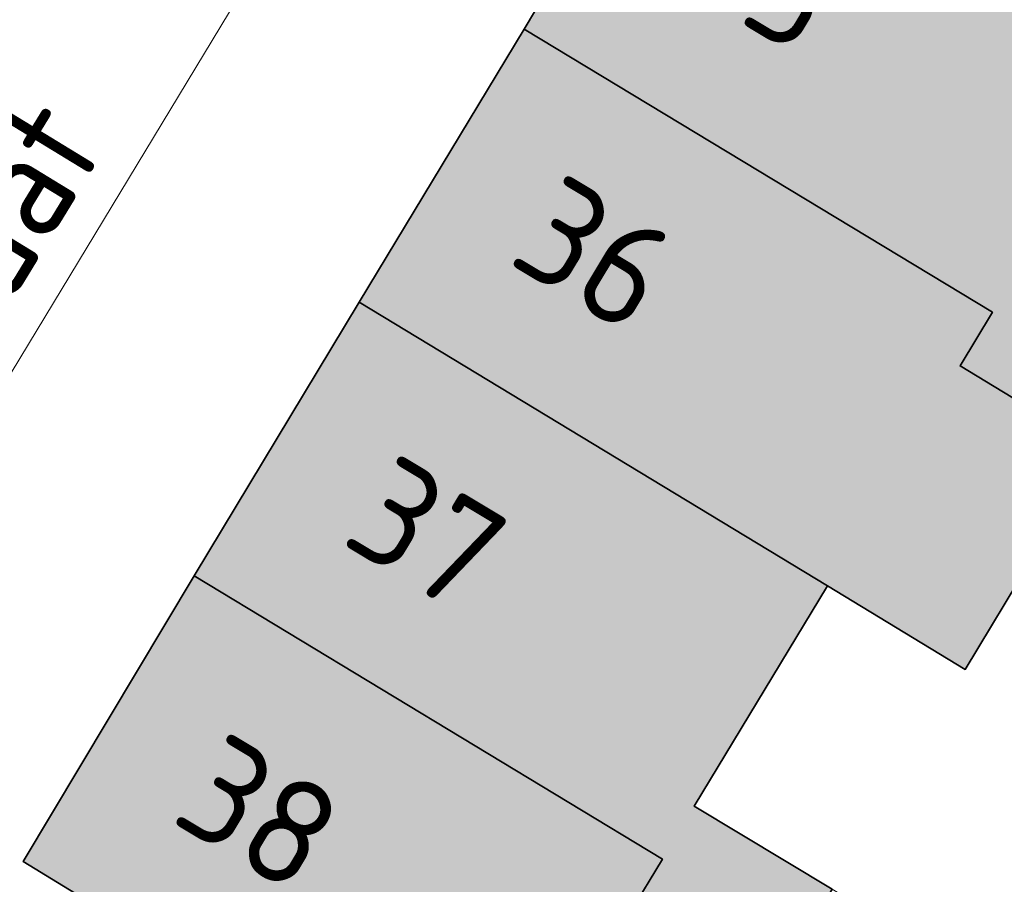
# Model space of a CAD drawing. Header units: metres. Extents: x 125349 to 128236, y 501602 to 503797.
# Tile 424 of 656: x 127202 to 127219, y 502210 to 502225. Entities that reach past the tile are written whole.
import ezdxf
from ezdxf.enums import TextEntityAlignment as Align

# ---------------------------------------------------------------- set-up
doc = ezdxf.new("R2010")
doc.units = ezdxf.units.M
for name, color, linetype, lineweight in [('B-WE-OG-BEBOUWING-GV', 7, 'CONTINUOUS', 35), ('B-WE-OG-BEBOUWING-T18', 10, 'CONTINUOUS', 18), ('B-WE-OG-TERREIN_ERF-GV', 7, 'CONTINUOUS', 18), ('B-WE-OG-TOPOGRAFIE-T18', 10, 'CONTINUOUS', 18), ('B-WE-VH-OPENVERHARDING_BETONSTRAATSTEEN-GV', 90, 'CONTINUOUS', 18)]:
    doc.layers.add(name, color=color, linetype=linetype, lineweight=lineweight)
doc.layers.add('B-WE-OG-BEBOUWING-V', color=7, linetype='CONTINUOUS', lineweight=18, true_color=0xcc646e)
doc.styles.add('NLCS-ISO-M1000-T18', font='NLCS-ISO.ttf', dxfattribs={"height": 1.8})

msp = doc.modelspace()

# ---------------------------------------------------------------- hatches: boundary and pattern name
at = {"layer": 'B-WE-OG-BEBOUWING-V'}
for points in [[(127213.82, 502229.79), (127210.93, 502224.949), (127218.85, 502220.16), (127218.302, 502219.251), (127220.63, 502217.84), (127221.72, 502219.65), (127219.396, 502221.058), (127221.77, 502224.96)], [(127210.93, 502224.949), (127208.14, 502220.33), (127208.139, 502220.329), (127216.06, 502215.53), (127218.388, 502214.117), (127220.63, 502217.84), (127218.302, 502219.251), (127218.85, 502220.16)], [(127216.06, 502215.53), (127208.139, 502220.329), (127205.35, 502215.7), (127205.353, 502215.699), (127213.27, 502210.91), (127212.726, 502210.008), (127215.05, 502208.6), (127216.14, 502210.4), (127213.809, 502211.803)], [(127205.35, 502215.7), (127202.46, 502210.87), (127210.34, 502206.05), (127210.03, 502205.535), (127212.339, 502204.123), (127215.05, 502208.6), (127212.726, 502210.008), (127213.27, 502210.91), (127205.353, 502215.699)]]:
    msp.add_hatch(color=256, dxfattribs=at).paths.add_polyline_path(points)

# ---------------------------------------------------------------- linework, layer by layer
at = {"layer": 'B-WE-OG-BEBOUWING-GV', "flags": 128}
for points in [[(127213.82, 502229.79), (127210.93, 502224.949), (127218.85, 502220.16), (127218.302, 502219.251), (127220.63, 502217.84), (127221.72, 502219.65), (127219.396, 502221.058), (127221.77, 502224.96)], [(127210.93, 502224.949), (127208.14, 502220.33), (127208.139, 502220.329), (127216.06, 502215.53), (127218.388, 502214.117), (127220.63, 502217.84), (127218.302, 502219.251), (127218.85, 502220.16)], [(127216.06, 502215.53), (127208.139, 502220.329), (127205.35, 502215.7), (127205.353, 502215.699), (127213.27, 502210.91), (127212.726, 502210.008), (127215.05, 502208.6), (127216.14, 502210.4), (127213.809, 502211.803)], [(127205.35, 502215.7), (127202.46, 502210.87), (127210.34, 502206.05), (127210.03, 502205.535), (127212.339, 502204.123), (127215.05, 502208.6), (127212.726, 502210.008), (127213.27, 502210.91), (127205.353, 502215.699)]]:
    msp.add_lwpolyline(points, close=True, dxfattribs=at)
at = {"layer": 'B-WE-OG-TERREIN_ERF-GV', "flags": 128}
for points in [[(127210.049, 502232.022), (127197.581, 502211.416), (127205.252, 502206.645), (127207.074, 502205.543), (127252.51, 502178.069)], [(127220.63, 502217.84), (127218.388, 502214.117), (127216.06, 502215.53), (127213.809, 502211.803), (127216.14, 502210.4), (127218.58, 502208.93), (127218.04, 502208.02), (127217.5, 502207.13), (127215.05, 502208.6), (127212.339, 502204.123), (127210.03, 502205.535), (127210.34, 502206.05), (127202.46, 502210.87), (127205.35, 502215.7), (127208.139, 502220.329), (127208.14, 502220.33), (127210.93, 502224.949), (127213.82, 502229.79)]]:
    msp.add_lwpolyline(points, dxfattribs=at)
at = {"layer": 'B-WE-VH-OPENVERHARDING_BETONSTRAATSTEEN-GV', "flags": 128}
msp.add_lwpolyline([(127197.581, 502211.416), (127210.049, 502232.022), (127211.546, 502231.098), (127214.273, 502235.534), (127235.322, 502222.981), (127232.578, 502218.489), (127233.343, 502218.005), (127234.617, 502217.184), (127237.554, 502221.874)], dxfattribs=at)

# ---------------------------------------------------------------- texts
at = {"layer": 'B-WE-OG-BEBOUWING-T18', "style": 'NLCS-ISO-M1000-T18'}
for s, p in [('35', (127214.972, 502225.881)), ('36', (127212.132, 502221.151)), ('37', (127209.292, 502216.421)), ('38', (127206.452, 502211.691))]:
    msp.add_text(s, height=1.8, rotation=329, dxfattribs=at).set_placement(p, align=Align.MIDDLE)
at = {"layer": 'B-WE-OG-TOPOGRAFIE-T18', "style": 'NLCS-ISO-M1000-T18'}
msp.add_text('Kouterstraat', height=1.8, rotation=58.6, dxfattribs=at).set_placement((127199.654, 502217.779), align=Align.MIDDLE)

doc.saveas('drawing.dxf')
